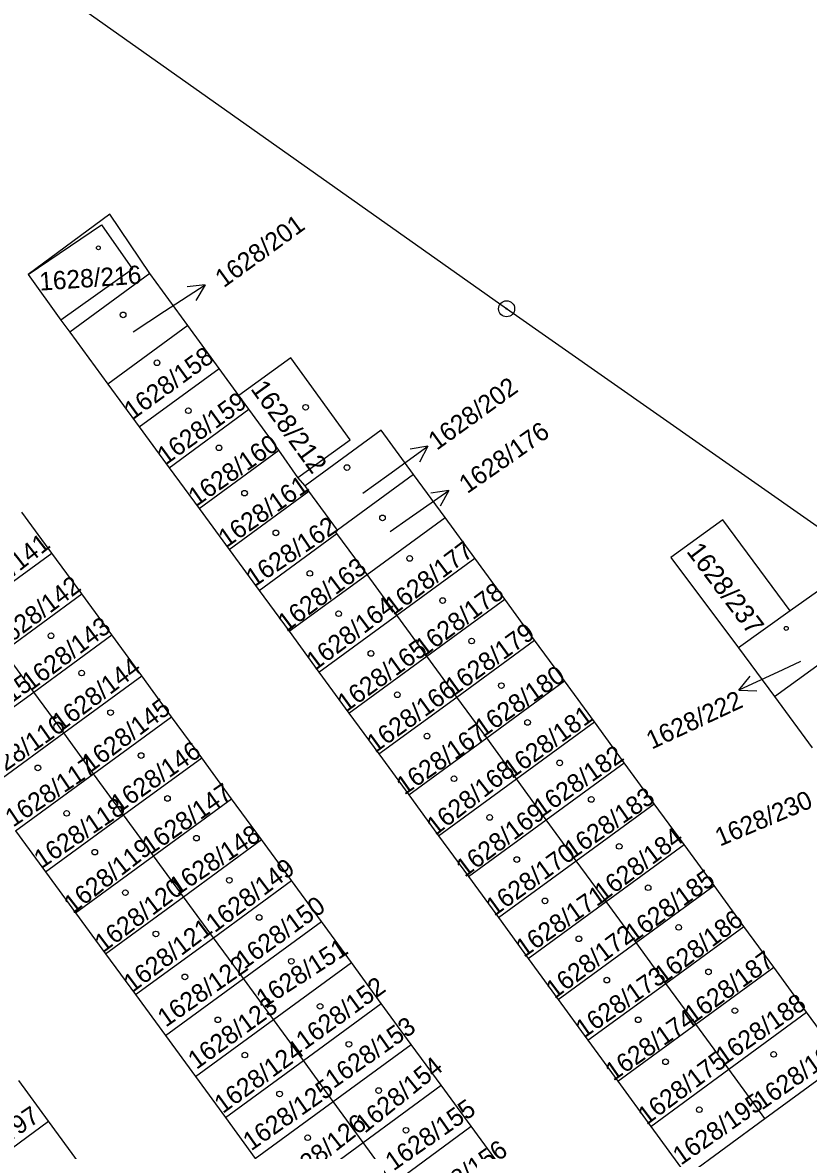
# Model space of a CAD drawing. Extents: x -644096 to -634268, y -1141430 to -1133463.
# Drawn here: x -638346 to -638297.1, y -1138533.7 to -1138463.5 of the extents above; entities that cross this region are included whole.
import ezdxf

# ---------------------------------------------------------------- set-up
doc = ezdxf.new("R2010")
doc.units = 0
for name, color, linetype in [('_CIVIL_CONSTRUCTION', 7, 'Continuous'), ('M_Svah_Nasyp', 7, 'Continuous'), ('M_Svah_Zarez', 7, 'Continuous'), ('svrsek_osa_terminal_VRT', 7, 'Continuous'), ('svrsek_osa_VRT', 7, 'Continuous'), ('svrsek_popisy_VRT', 7, 'Continuous'), ('terminal_VRT', 7, 'Continuous')]:
    doc.layers.add(name, color=color, linetype=linetype)

msp = doc.modelspace()

# ---------------------------------------------------------------- linework, layer by layer
at = {"layer": '_CIVIL_CONSTRUCTION'}
for radius in [0.5, 0.0303]:
    msp.add_circle((-638315.88, -1138481.3), radius, dxfattribs=at)
at = {"layer": 'M_Svah_Nasyp'}
for p, q in [((-638345.63, -1138479.16), (-638341.07, -1138476.08)), ((-638341.07, -1138476.08), (-638339.14, -1138478.83)), ((-638339.14, -1138478.83), (-638343.6, -1138482.01))]:
    msp.add_line(p, q, dxfattribs=at)
at = {"layer": 'M_Svah_Zarez'}
for centre, radius in [((-638341.265, -1138477.509), 0.117), ((-638339.727, -1138481.679), 0.175), ((-638337.617, -1138484.659), 0.175), ((-638328.377, -1138487.429), 0.175), ((-638335.667, -1138487.639), 0.175), ((-638333.767, -1138489.949), 0.175), ((-638325.807, -1138491.179), 0.175), ((-638332.177, -1138492.769), 0.175), ((-638323.597, -1138494.309), 0.175), ((-638330.227, -1138495.239), 0.175), ((-638321.907, -1138496.829), 0.175), ((-638328.117, -1138497.759), 0.175), ((-638319.857, -1138499.449), 0.175), ((-638326.327, -1138500.269), 0.175), ((-638298.495, -1138501.179), 0.123), ((-638344.207, -1138501.639), 0.175), ((-638318.057, -1138501.969), 0.175), ((-638324.317, -1138502.739), 0.175), ((-638342.307, -1138503.959), 0.175), ((-638316.207, -1138504.739), 0.175), ((-638322.677, -1138505.309), 0.175), ((-638340.507, -1138506.419), 0.175), ((-638314.577, -1138507.029), 0.175), ((-638320.827, -1138507.879), 0.175), ((-638338.607, -1138509.089), 0.175), ((-638345.027, -1138509.859), 0.175), ((-638312.577, -1138509.549), 0.175), ((-638319.147, -1138510.529), 0.175), ((-638336.967, -1138511.759), 0.175), ((-638310.617, -1138511.819), 0.175), ((-638343.237, -1138512.689), 0.175), ((-638316.937, -1138512.939), 0.175), ((-638335.167, -1138514.229), 0.175), ((-638308.877, -1138514.739), 0.175), ((-638341.487, -1138515.099), 0.175), ((-638315.247, -1138515.559), 0.175), ((-638333.117, -1138516.849), 0.175), ((-638307.077, -1138517.309), 0.175), ((-638339.587, -1138517.619), 0.175), ((-638313.497, -1138518.129), 0.175), ((-638331.267, -1138519.159), 0.175), ((-638337.687, -1138520.189), 0.175), ((-638305.177, -1138519.779), 0.175), ((-638311.387, -1138520.489), 0.175), ((-638329.267, -1138521.889), 0.175), ((-638335.887, -1138522.859), 0.175), ((-638309.647, -1138523.059), 0.175), ((-638303.327, -1138522.549), 0.175), ((-638327.477, -1138524.689), 0.175), ((-638301.687, -1138524.959), 0.175), ((-638333.837, -1138525.529), 0.175), ((-638307.697, -1138525.529), 0.175), ((-638325.687, -1138527.049), 0.175), ((-638332.157, -1138527.719), 0.175), ((-638305.997, -1138528.139), 0.175), ((-638299.277, -1138527.679), 0.175), ((-638329.997, -1138530.139), 0.175), ((-638323.837, -1138529.929), 0.175), ((-638303.897, -1138531.119), 0.175), ((-638328.247, -1138532.859), 0.175), ((-638322.137, -1138532.399), 0.175)]:
    msp.add_circle(centre, radius, dxfattribs=at)
at = {"layer": 'svrsek_osa_terminal_VRT'}
msp.add_arc((-642050.261, -1145189.597), 8802.25, 41.4131519, 75.3170489, dxfattribs=at)
at = {"layer": 'svrsek_popisy_VRT'}
for p, q in [((-638337.15, -1138481.45), (-638334.633, -1138479.816)), ((-638334.633, -1138479.816), (-638335.746, -1138479.941)), ((-638334.633, -1138479.816), (-638335.2, -1138480.781)), ((-638339.1, -1138482.73), (-638337.15, -1138481.45)), ((-638323.2, -1138491.61), (-638320.772, -1138489.846)), ((-638320.772, -1138489.846), (-638321.877, -1138490.03)), ((-638320.772, -1138489.846), (-638321.288, -1138490.84)), ((-638324.81, -1138492.78), (-638323.2, -1138491.61)), ((-638321.94, -1138494.32), (-638319.482, -1138492.599)), ((-638319.482, -1138492.599), (-638320.589, -1138492.763)), ((-638319.482, -1138492.599), (-638320.015, -1138493.583)), ((-638323.12, -1138495.15), (-638321.94, -1138494.32)), ((-638297.61, -1138503.24), (-638298.71, -1138503.76)), ((-638298.71, -1138503.76), (-638301.43, -1138505.028)), ((-638301.43, -1138505.028), (-638300.734, -1138504.151)), ((-638301.43, -1138505.028), (-638300.311, -1138505.059))]:
    msp.add_line(p, q, dxfattribs=at)
at = {"layer": 'terminal_VRT'}
for p, q in [((-638338.06, -1138479.11), (-638343.04, -1138482.75)), ((-638335.7, -1138482.34), (-638338.06, -1138479.11)), ((-638335.7, -1138482.34), (-638340.68, -1138485.98)), ((-638333.76, -1138485.01), (-638335.7, -1138482.34)), ((-638343.04, -1138482.75), (-638340.68, -1138485.98)), ((-638338.73, -1138488.64), (-638333.76, -1138485.01)), ((-638332.54, -1138486.69), (-638333.76, -1138485.01)), ((-638340.68, -1138485.98), (-638338.73, -1138488.64)), ((-638331.9, -1138487.55), (-638332.54, -1138486.69)), ((-638336.86, -1138491.19), (-638331.9, -1138487.55)), ((-638330.04, -1138490.09), (-638331.9, -1138487.55)), ((-638338.73, -1138488.64), (-638336.86, -1138491.19)), ((-638335, -1138493.73), (-638330.04, -1138490.09)), ((-638328.86, -1138491.79), (-638330.04, -1138490.09)), ((-638336.86, -1138491.19), (-638335, -1138493.73)), ((-638328.4, -1138492.32), (-638328.86, -1138491.79)), ((-638321.66, -1138491.61), (-638326.39, -1138495.07)), ((-638319.71, -1138494.28), (-638321.66, -1138491.61)), ((-638333.14, -1138496.27), (-638328.17, -1138492.64)), ((-638328.17, -1138492.64), (-638328.4, -1138492.32)), ((-638326.39, -1138495.07), (-638328.17, -1138492.64)), ((-638344.16, -1138496.5), (-638346.02, -1138493.95)), ((-638335, -1138493.73), (-638333.14, -1138496.27)), ((-638324.56, -1138497.82), (-638319.71, -1138494.28)), ((-638317.85, -1138496.82), (-638319.71, -1138494.28)), ((-638331.27, -1138498.82), (-638326.43, -1138495.27)), ((-638324.56, -1138497.82), (-638326.43, -1138495.27)), ((-638333.14, -1138496.27), (-638331.27, -1138498.82)), ((-638349.01, -1138500.04), (-638344.16, -1138496.5)), ((-638342.3, -1138499.04), (-638344.16, -1138496.5)), ((-638322.7, -1138500.36), (-638317.85, -1138496.82)), ((-638316, -1138499.36), (-638317.85, -1138496.82)), ((-638329.41, -1138501.36), (-638324.56, -1138497.82)), ((-638322.7, -1138500.36), (-638324.56, -1138497.82)), ((-638347.15, -1138502.59), (-638342.3, -1138499.04)), ((-638340.43, -1138501.59), (-638342.3, -1138499.04)), ((-638331.27, -1138498.82), (-638329.41, -1138501.36)), ((-638320.84, -1138502.9), (-638316, -1138499.36)), ((-638314.14, -1138501.91), (-638316, -1138499.36)), ((-638327.55, -1138503.9), (-638322.7, -1138500.36)), ((-638320.84, -1138502.9), (-638322.7, -1138500.36)), ((-638298.25, -1138500.09), (-638301.47, -1138502.38)), ((-638345.28, -1138505.14), (-638340.43, -1138501.59)), ((-638338.57, -1138504.14), (-638340.43, -1138501.59)), ((-638329.41, -1138501.36), (-638327.55, -1138503.9)), ((-638318.98, -1138505.45), (-638314.14, -1138501.91)), ((-638312.28, -1138504.45), (-638314.14, -1138501.91)), ((-638299.23, -1138505.42), (-638294.34, -1138501.88)), ((-638345.28, -1138505.14), (-638347.15, -1138502.59)), ((-638301.47, -1138502.38), (-638299.23, -1138505.42)), ((-638325.69, -1138506.45), (-638320.84, -1138502.9)), ((-638318.98, -1138505.45), (-638320.84, -1138502.9)), ((-638327.55, -1138503.9), (-638325.69, -1138506.45)), ((-638343.42, -1138507.68), (-638338.57, -1138504.14)), ((-638336.71, -1138506.68), (-638338.57, -1138504.14)), ((-638317.12, -1138507.99), (-638312.28, -1138504.45)), ((-638310.42, -1138507), (-638312.28, -1138504.45)), ((-638350.13, -1138508.68), (-638345.28, -1138505.14)), ((-638343.42, -1138507.68), (-638345.28, -1138505.14)), ((-638323.83, -1138508.99), (-638318.98, -1138505.45)), ((-638317.12, -1138507.99), (-638318.98, -1138505.45)), ((-638299.23, -1138505.42), (-638296.89, -1138508.6)), ((-638341.56, -1138510.23), (-638336.71, -1138506.68)), ((-638334.84, -1138509.23), (-638336.71, -1138506.68)), ((-638325.69, -1138506.45), (-638323.83, -1138508.99)), ((-638315.27, -1138510.54), (-638310.42, -1138507)), ((-638308.56, -1138509.54), (-638310.42, -1138507)), ((-638348.27, -1138511.23), (-638343.42, -1138507.68)), ((-638341.56, -1138510.23), (-638343.42, -1138507.68)), ((-638321.97, -1138511.53), (-638317.12, -1138507.99)), ((-638315.27, -1138510.54), (-638317.12, -1138507.99)), ((-638323.83, -1138508.99), (-638321.97, -1138511.53)), ((-638339.7, -1138512.78), (-638334.84, -1138509.23)), ((-638332.98, -1138511.78), (-638334.84, -1138509.23)), ((-638313.41, -1138513.08), (-638308.56, -1138509.54)), ((-638306.7, -1138512.09), (-638308.56, -1138509.54)), ((-638346.41, -1138513.78), (-638341.56, -1138510.23)), ((-638339.7, -1138512.78), (-638341.56, -1138510.23)), ((-638320.11, -1138514.08), (-638315.27, -1138510.54)), ((-638313.41, -1138513.08), (-638315.27, -1138510.54)), ((-638337.83, -1138515.32), (-638332.98, -1138511.78)), ((-638331.12, -1138514.32), (-638332.98, -1138511.78)), ((-638321.97, -1138511.53), (-638320.11, -1138514.08)), ((-638311.55, -1138515.63), (-638306.7, -1138512.09)), ((-638304.84, -1138514.63), (-638306.7, -1138512.09)), ((-638344.55, -1138516.32), (-638339.7, -1138512.78)), ((-638337.83, -1138515.32), (-638339.7, -1138512.78)), ((-638318.25, -1138516.62), (-638313.41, -1138513.08)), ((-638311.55, -1138515.63), (-638313.41, -1138513.08)), ((-638346.41, -1138513.78), (-638344.55, -1138516.32)), ((-638335.97, -1138517.87), (-638331.12, -1138514.32)), ((-638329.26, -1138516.87), (-638331.12, -1138514.32)), ((-638320.11, -1138514.08), (-638318.25, -1138516.62)), ((-638309.69, -1138518.17), (-638304.84, -1138514.63)), ((-638302.98, -1138517.17), (-638304.84, -1138514.63)), ((-638342.68, -1138518.87), (-638337.83, -1138515.32)), ((-638335.97, -1138517.87), (-638337.83, -1138515.32)), ((-638316.39, -1138519.17), (-638311.55, -1138515.63)), ((-638309.69, -1138518.17), (-638311.55, -1138515.63)), ((-638344.55, -1138516.32), (-638342.68, -1138518.87)), ((-638318.25, -1138516.62), (-638316.39, -1138519.17)), ((-638334.11, -1138520.42), (-638329.26, -1138516.87)), ((-638327.39, -1138519.42), (-638329.26, -1138516.87)), ((-638307.83, -1138520.72), (-638302.98, -1138517.17)), ((-638301.12, -1138519.72), (-638302.98, -1138517.17)), ((-638340.82, -1138521.42), (-638335.97, -1138517.87)), ((-638334.11, -1138520.42), (-638335.97, -1138517.87)), ((-638314.54, -1138521.71), (-638309.69, -1138518.17)), ((-638307.83, -1138520.72), (-638309.69, -1138518.17)), ((-638342.68, -1138518.87), (-638340.82, -1138521.42)), ((-638332.25, -1138522.96), (-638327.39, -1138519.42)), ((-638325.53, -1138521.96), (-638327.39, -1138519.42)), ((-638316.39, -1138519.17), (-638314.54, -1138521.71)), ((-638305.97, -1138523.26), (-638301.12, -1138519.72)), ((-638299.27, -1138522.26), (-638301.12, -1138519.72)), ((-638338.96, -1138523.96), (-638334.11, -1138520.42)), ((-638332.25, -1138522.96), (-638334.11, -1138520.42)), ((-638312.68, -1138524.26), (-638307.83, -1138520.72)), ((-638305.97, -1138523.26), (-638307.83, -1138520.72)), ((-638340.82, -1138521.42), (-638338.96, -1138523.96)), ((-638330.38, -1138525.51), (-638325.53, -1138521.96)), ((-638323.67, -1138524.51), (-638325.53, -1138521.96)), ((-638314.54, -1138521.71), (-638312.68, -1138524.26)), ((-638304.11, -1138525.8), (-638299.27, -1138522.26)), ((-638297.23, -1138525.05), (-638299.27, -1138522.26)), ((-638337.1, -1138526.51), (-638332.25, -1138522.96)), ((-638330.38, -1138525.51), (-638332.25, -1138522.96)), ((-638310.82, -1138526.8), (-638305.97, -1138523.26)), ((-638304.11, -1138525.8), (-638305.97, -1138523.26)), ((-638338.96, -1138523.96), (-638337.1, -1138526.51)), ((-638312.68, -1138524.26), (-638310.82, -1138526.8)), ((-638328.52, -1138528.06), (-638323.67, -1138524.51)), ((-638321.81, -1138527.06), (-638323.67, -1138524.51)), ((-638302.07, -1138528.6), (-638297.23, -1138525.05)), ((-638335.23, -1138529.06), (-638330.38, -1138525.51)), ((-638328.52, -1138528.06), (-638330.38, -1138525.51)), ((-638308.96, -1138529.34), (-638304.11, -1138525.8)), ((-638302.07, -1138528.6), (-638304.11, -1138525.8)), ((-638337.1, -1138526.51), (-638335.23, -1138529.06)), ((-638326.66, -1138530.6), (-638321.81, -1138527.06)), ((-638319.94, -1138529.6), (-638321.81, -1138527.06)), ((-638310.82, -1138526.8), (-638308.96, -1138529.34)), ((-638333.37, -1138531.6), (-638328.52, -1138528.06)), ((-638326.66, -1138530.6), (-638328.52, -1138528.06)), ((-638306.92, -1138532.16), (-638302.07, -1138528.6)), ((-638299.82, -1138531.67), (-638302.07, -1138528.6)), ((-638344.36, -1138531.84), (-638346.22, -1138529.3)), ((-638335.23, -1138529.06), (-638333.37, -1138531.6)), ((-638308.96, -1138529.34), (-638306.92, -1138532.16)), ((-638324.79, -1138533.15), (-638319.94, -1138529.6)), ((-638318.08, -1138532.15), (-638319.94, -1138529.6)), ((-638331.51, -1138534.15), (-638326.66, -1138530.6)), ((-638324.79, -1138533.15), (-638326.66, -1138530.6)), ((-638349.21, -1138535.39), (-638344.36, -1138531.84)), ((-638342.5, -1138534.39), (-638344.36, -1138531.84)), ((-638333.37, -1138531.6), (-638331.51, -1138534.15)), ((-638322.93, -1138535.7), (-638318.08, -1138532.15)), ((-638316.22, -1138534.7), (-638318.08, -1138532.15)), ((-638329.65, -1138536.7), (-638324.79, -1138533.15)), ((-638322.93, -1138535.7), (-638324.79, -1138533.15))]:
    msp.add_line(p, q, dxfattribs=at)
for points in [[(-638254.75, -1138524.31), (-638268.93, -1138514.2), (-638315.88, -1138481.3), (-638363.41, -1138447.7)], [(-638338.06, -1138479.11), (-638340.56, -1138475.42), (-638345.63, -1138479.16), (-638343.6, -1138482.01), (-638343.04, -1138482.75)], [(-638328.86, -1138491.79), (-638325.61, -1138489.45), (-638329.29, -1138484.35), (-638332.54, -1138486.69)], [(-638321.66, -1138491.61), (-638323.67, -1138488.86), (-638328.4, -1138492.32)], [(-638298.25, -1138500.09), (-638302.44, -1138494.42), (-638305.67, -1138496.78), (-638301.47, -1138502.38)], [(-638326.43, -1138495.27), (-638326.51, -1138495.16), (-638326.39, -1138495.07)], [(-638294.34, -1138501.88), (-638296.55, -1138498.88), (-638298.25, -1138500.09)], [(-638299.82, -1138531.67), (-638294.98, -1138528.12), (-638297.23, -1138525.05)], [(-638306.92, -1138532.16), (-638304.67, -1138535.23), (-638299.82, -1138531.67)]]:
    msp.add_lwpolyline(points, dxfattribs=at)

# ---------------------------------------------------------------- texts
at = {"layer": 'svrsek_osa_VRT'}
for s, height, rotation, p in [('1628/201', 1.14, 36, (-638333.472, -1138480.03)), ('1628/216', 1.14, 4, (-638344.902, -1138480.175)), ('1628/158', 1.14, 36, (-638339.136, -1138488.243)), ('1628/212', 1.19, 306, (-638331.84, -1138486.284)), ('1628/202', 1.14, 36, (-638320.222, -1138490.14)), ('1628/159', 1.14, 36, (-638337.076, -1138491.053)), ('1628/176', 1.14, 35, (-638318.326, -1138492.833)), ('1628/160', 1.14, 35, (-638335.163, -1138493.621)), ('1628/161', 1.14, 35, (-638333.293, -1138496.181)), ('1628/162', 1.14, 34, (-638331.588, -1138498.648)), ('1628/141', 1.14, 38, (-638349.182, -1138500.006)), ('1628/177', 1.14, 37, (-638322.92, -1138500.405)), ('1628/237', 1.19, 307, (-638304.737, -1138496.399)), ('1628/163', 1.14, 37, (-638329.57, -1138501.435)), ('1628/142', 1.14, 37, (-638347.33, -1138502.575)), ('1628/178', 1.14, 37, (-638321.03, -1138502.985)), ('1628/164', 1.14, 37, (-638327.8, -1138503.845)), ('1628/143', 1.14, 37, (-638345.48, -1138505.115)), ('1628/179', 1.14, 36, (-638319.176, -1138505.423)), ('1628/165', 1.14, 36, (-638325.876, -1138506.433)), ('1628/144', 1.14, 37, (-638343.6, -1138507.635)), ('1628/115', 1.14, 36, (-638350.436, -1138508.603)), ('1628/180', 1.14, 35, (-638317.353, -1138507.991)), ('1628/166', 1.14, 36, (-638324.056, -1138508.963)), ('1628/222', 1.14, 25, (-638306.858, -1138508.728)), ('1628/145', 1.14, 37, (-638341.76, -1138510.185)), ('1628/181', 1.14, 36, (-638315.556, -1138510.563)), ('1628/116', 1.14, 35, (-638348.423, -1138511.071)), ('1628/167', 1.14, 35, (-638322.233, -1138511.581)), ('1628/146', 1.14, 35, (-638339.993, -1138512.701)), ('1628/182', 1.14, 35, (-638313.703, -1138512.961)), ('1628/117', 1.14, 34, (-638346.568, -1138513.578)), ('1628/168', 1.14, 38, (-638320.302, -1138514.106)), ('1628/147', 1.14, 35, (-638338.053, -1138515.311)), ('1628/183', 1.14, 35, (-638311.783, -1138515.561)), ('1628/118', 1.14, 34, (-638344.778, -1138516.138)), ('1628/230', 1.14, 23, (-638302.613, -1138514.76)), ('1628/169', 1.14, 37, (-638318.48, -1138516.695)), ('1628/148', 1.14, 34, (-638336.358, -1138517.828)), ('1628/184', 1.14, 37, (-638309.88, -1138518.215)), ('1628/119', 1.14, 38, (-638342.852, -1138518.966)), ('1628/170', 1.14, 36, (-638316.646, -1138519.123)), ('1628/149', 1.14, 37, (-638334.03, -1138520.145)), ('1628/185', 1.14, 36, (-638307.976, -1138520.753)), ('1628/120', 1.14, 37, (-638340.95, -1138521.375)), ('1628/171', 1.14, 35, (-638314.803, -1138521.681)), ('1628/150', 1.14, 36, (-638332.196, -1138522.423)), ('1628/186', 1.14, 37, (-638306.15, -1138523.345)), ('1628/121', 1.14, 37, (-638339.16, -1138523.875)), ('1628/172', 1.14, 37, (-638312.9, -1138524.265)), ('1628/151', 1.14, 33, (-638330.973, -1138524.815)), ('1628/122', 1.14, 35, (-638337.073, -1138526.021)), ('1628/187', 1.14, 36, (-638304.296, -1138525.813)), ('1628/173', 1.14, 35, (-638311.083, -1138526.711)), ('1628/152', 1.14, 36, (-638328.446, -1138527.433)), ('1628/123', 1.14, 36, (-638335.166, -1138528.653)), ('1628/188', 1.14, 35, (-638302.373, -1138528.401)), ('1628/174', 1.14, 35, (-638309.243, -1138529.371)), ('1628/153', 1.14, 35, (-638326.643, -1138529.841)), ('1628/124', 1.14, 36, (-638333.526, -1138531.393)), ('1628/196', 1.14, 35, (-638300.006, -1138531.173)), ('1628/154', 1.14, 39, (-638324.694, -1138532.626)), ('1628/175', 1.14, 37, (-638307.18, -1138532.115)), ('1628/125', 1.14, 35, (-638331.763, -1138533.711)), ('1628/155', 1.14, 35, (-638322.913, -1138534.961)), ('1628/195', 1.14, 35, (-638305.036, -1138534.603)), ('1628/97', 1.14, 34, (-638349.388, -1138534.852)), ('1628/126', 1.14, 38, (-638329.512, -1138536.106)), ('1628/156', 1.14, 35, (-638320.933, -1138537.511))]:
    msp.add_text(s, height=height, rotation=rotation, dxfattribs=at).set_placement(p)

doc.saveas('drawing.dxf')
